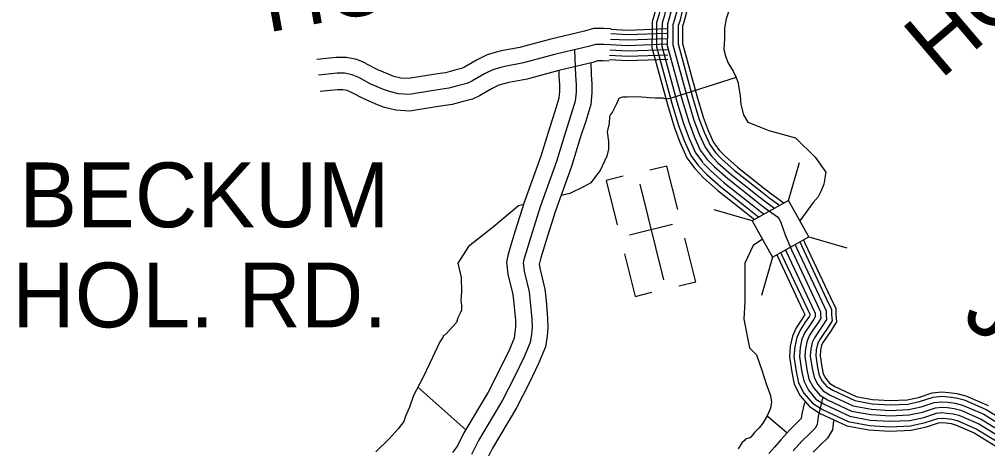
# Model space of a CAD drawing. Extents: x 1551132 to 1791609, y 378168 to 563823.
# Drawn here: x 1587434 to 1592970, y 431287 to 433740 of the extents above; entities that cross this region are included whole.
import ezdxf

# ---------------------------------------------------------------- set-up
doc = ezdxf.new("R2010")
doc.units = 0
for name, color, linetype in [('DESIGN - ROW - Right-of-Way and Easement Labels', 7, 'Continuous'), ('DESIGN - TRANSPORTATION - Text', 7, 'Continuous'), ('DESIGN - UTILITIES - Cable (Underground) with Text', 7, 'Continuous'), ('SURVEY - DRAINAGE - Storm Sewer', 7, 'Continuous'), ('SURVEY - PROPERTY - Owners', 7, 'Continuous'), ('SURVEY - TRANSPORTATION - Roads', 7, 'Continuous')]:
    doc.layers.add(name, color=color, linetype=linetype)

msp = doc.modelspace()

# ---------------------------------------------------------------- linework, layer by layer
at = {"layer": 'DESIGN - TRANSPORTATION - Text'}
for points in [[(1591803.153, 434469.549), (1591824.061, 434368.013), (1591818.803, 434257.494), (1591776.712, 434104.873), (1591682.006, 434020.662), (1591581.958, 433989.12), (1591546.484, 433908.709), (1591505.893, 433835.024), (1591475.152, 433743.238), (1591464.711, 433689.295), (1591466.202, 433629.244), (1591461.694, 433567.242), (1591471.385, 433531.133), (1591485.052, 433492.982), (1591514.634, 433444.689), (1591532.317, 433408.505), (1591544.058, 433378.379), (1591545.892, 433358.345), (1591551.633, 433328.277), (1591554.7, 433303.102)], [(1591532.317, 433408.505), (1591153.934, 433288.643), (1591131.918, 433284.834), (1591111.969, 433289.018), (1591068.003, 433289.409), (1591034.045, 433291.718), (1591016.071, 433293.876), (1590966.147, 433298.326), (1590908.157, 433294.843), (1590882.182, 433295.076), (1590862.124, 433287.251), (1590845.858, 433253.375), (1590825.525, 433211.532), (1590813.4, 433195.632), (1590807.317, 433185.682), (1590804.984, 433145.672), (1590794.593, 433097.738), (1590802.117, 433041.628), (1590801.751, 432997.602), (1590793.426, 432957.651), (1590779.201, 432929.758), (1590754.768, 432875.948), (1590728.511, 432842.156), (1590700.228, 432806.388), (1590660.062, 432782.738), (1590580.622, 432745.42)], [(1591554.7, 433303.102), (1591558.216, 433253.259), (1591573.716, 433195.082), (1591599.349, 433152.823), (1591652.506, 433131.522), (1591719.254, 433105.988), (1591870.417, 433062.779), (1591984.281, 432952.785), (1592045.138, 432866.366), (1592033.355, 432797.622), (1592015.689, 432756.371), (1591999.981, 432726.912), (1591972.498, 432693.519), (1591895.425, 432589.892)], [(1590580.622, 432745.42), (1590531.14, 432733.453)], [(1590317.712, 432681.843), (1590286.854, 432674.385), (1590143.932, 432555.248), (1590001.002, 432442.062), (1589940.495, 432346.609), (1589960.678, 432264.607), (1589962.011, 432184.538), (1589957.612, 432136.545), (1589961.345, 432104.494), (1589961.128, 432078.477), (1589954.978, 432060.518), (1589940.779, 432034.634), (1589932.562, 432008.692), (1589910.363, 431982.866), (1589890.213, 431963.041), (1589876.072, 431945.148), (1589870.03, 431939.207), (1589855.972, 431931.323), (1589855.922, 431925.323), (1589837.706, 431897.464), (1589780.724, 431775.894), (1589740.058, 431692.208), (1589687.251, 431590.614), (1589664.71, 431524.771), (1589642.294, 431472.936), (1589632.052, 431443.01), (1589617.919, 431425.126), (1589599.728, 431401.267), (1589547.287, 431343.708), (1589472.706, 431268.322)], [(1591682.621, 432483.714), (1591629.748, 432448.371), (1591582.107, 432347.102), (1591582.107, 432126.696), (1591576.157, 432026.927), (1591608.914, 431863.114), (1591647.613, 431822.896), (1591679.329, 431735.319), (1591704.612, 431651.034), (1591726.145, 431596.807), (1591733.786, 431554.706), (1591727.495, 431518.739), (1591709.137, 431474.879), (1591684.804, 431433.07), (1591662.588, 431405.252), (1591636.397, 431379.468), (1591616.189, 431353.634), (1591610.164, 431349.684), (1591586.115, 431341.892), (1591578.04, 431331.959), (1591563.948, 431320.075), (1591543.682, 431286.241)], [(1589712.625, 431639.44), (1589985.719, 431394.367)], [(1591709.137, 431474.879), (1591821.717, 431380.427)]]:
    msp.add_lwpolyline(points, dxfattribs=at)
at = {"layer": 'DESIGN - UTILITIES - Cable (Underground) with Text'}
for p, q in [((1591135.785, 432901.956), (1591039.075, 432877.796)), ((1591197.881, 432652.867), (1591135.702, 432901.914)), ((1590789.103, 432819.625), (1590852.207, 432566.487)), ((1590885.863, 432843.744), (1590789.719, 432819.675)), ((1591167.339, 432568.473), (1590921.243, 432507.136)), ((1591301.021, 432238.992), (1591238.584, 432489.406)), ((1590893.526, 432400.65), (1590954.422, 432156.62)), ((1591300.846, 432238.95), (1591204.394, 432214.924)), ((1590954.556, 432156.62), (1591049.866, 432180.471))]:
    msp.add_line(p, q, dxfattribs=at)
msp.add_lwpolyline([(1590980.949, 432797.985), (1591117.225, 432251.665)], dxfattribs=at)
at = {"layer": 'SURVEY - DRAINAGE - Storm Sewer'}
for p, q in [((1591831.898, 432704.534), (1591894.476, 432922.861)), ((1591624.076, 432589.345), (1591405.732, 432651.931)), ((1591947.054, 432496.736), (1592165.381, 432434.15)), ((1591739.231, 432381.589), (1591676.636, 432163.245))]:
    msp.add_line(p, q, dxfattribs=at)
msp.add_lwpolyline([(1591624.076, 432589.345), (1591739.256, 432381.531), (1591947.054, 432496.736), (1591831.898, 432704.534)], close=True, dxfattribs=at)
at = {"layer": 'SURVEY - PROPERTY - Owners'}
for points in [[(1590816.526, 433685.37), (1590777.285, 433687.428), (1590716.02, 433687.978), (1590665.288, 433673.236), (1590471.809, 433627.126), (1590301.279, 433580.8), (1590295.98, 433579.358), (1590188.999, 433560.141), (1590160.699, 433551.824), (1590109.301, 433537.44), (1590051.06, 433508.915), (1589979.254, 433467.813), (1589960.746, 433459.03), (1589924.297, 433449.796), (1589870.381, 433435.421), (1589839.482, 433430.654), (1589776.767, 433420.979), (1589658.878, 433401.77), (1589615.004, 433405.003), (1589575.288, 433414.553), (1589548.589, 433424.254), (1589482.565, 433452.496), (1589417.083, 433486.947), (1589413.142, 433489.03), (1589363.418, 433510.523), (1589301.611, 433523.131), (1589245.071, 433522.998), (1589190.747, 433516.964), (1589135.307, 433511.514)], [(1590811.767, 433594.784), (1590774.502, 433596.742), (1590728.536, 433597.151), (1590688.47, 433585.509), (1590494.217, 433539.216), (1590315.937, 433490.781), (1590209.856, 433471.722), (1590185.707, 433464.63), (1590141.741, 433452.321), (1590093.576, 433428.738), (1590021.286, 433387.353), (1589991.62, 433373.278), (1589947.121, 433362.002), (1589889.039, 433346.519), (1589790.975, 433331.385), (1589662.894, 433310.517), (1589600.971, 433315.076), (1589549.114, 433327.551), (1589515.239, 433339.86), (1589443.549, 433370.527), (1589373.901, 433407.17), (1589336.069, 433423.52), (1589292.561, 433432.395), (1589250.196, 433432.295), (1589200.188, 433426.745), (1589144.181, 433421.237)], [(1590607.406, 433566.191), (1590613.139, 433420.071), (1590616.705, 433368.003), (1590616.339, 433323.977), (1590611.905, 433271.984), (1590585.206, 433186.165), (1590554.432, 433090.379), (1590505.116, 432928.716), (1590411.018, 432669.393), (1590357.627, 432497.755), (1590328.861, 432403.952), (1590318.57, 432368.018), (1590314.403, 432348.043), (1590320.02, 432301.966), (1590349.011, 432183.622), (1590354.519, 432125.537), (1590363.694, 432027.393), (1590365.294, 431979.341), (1590360.977, 431941.357), (1590354.585, 431893.381), (1590319.928, 431811.637), (1590269.079, 431706.026), (1590195.956, 431564.589), (1590058.125, 431333.674), (1590019.485, 431253.964)], [(1590806.818, 433500.623), (1590771.61, 433502.473), (1590741.544, 433502.74), (1590712.57, 433494.315), (1590517.508, 433447.83), (1590349.795, 433402.27), (1590336.687, 433398.704), (1590231.539, 433379.811), (1590211.698, 433373.986), (1590175.466, 433363.844), (1590137.775, 433345.385), (1590064.976, 433303.718), (1590023.711, 433284.134), (1589970.845, 433270.742), (1589908.43, 433254.099), (1589867.698, 433247.808), (1589805.741, 433238.257), (1589667.069, 433215.657), (1589586.388, 433221.598), (1589521.897, 433237.115), (1589480.573, 433252.132), (1589402.992, 433285.317), (1589333.169, 433322.051), (1589307.644, 433333.084), (1589283.153, 433338.076), (1589255.52, 433338.01), (1589210.005, 433332.959), (1589153.406, 433327.393)], [(1590701.137, 433490.915), (1590703.72, 433424.946), (1590707.436, 433370.728), (1590707.011, 433319.743), (1590701.445, 433254.45), (1590671.695, 433158.814), (1590640.996, 433063.27), (1590591.189, 432899.991), (1590497.008, 432640.434), (1590444.292, 432470.988), (1590415.826, 432378.16), (1590406.684, 432346.243), (1590406.251, 432344.168), (1590409.409, 432318.309), (1590438.684, 432198.772), (1590444.825, 432134.037), (1590454.258, 432033.126), (1590456.175, 431975.708), (1590451.008, 431930.248), (1590442.875, 431869.255), (1590402.593, 431774.236), (1590350.244, 431665.508), (1590275.262, 431520.471), (1590138.032, 431290.565), (1590097.524, 431207.004)], [(1590517.699, 433447.513), (1590518.974, 433414.996), (1590522.391, 433365.169), (1590522.082, 433328.385), (1590518.824, 433290.209), (1590495.3, 433214.59), (1590464.45, 433118.563), (1590415.643, 432958.575), (1590321.637, 432699.494), (1590267.538, 432525.581), (1590238.455, 432430.761), (1590226.972, 432390.66), (1590218.922, 432352.068), (1590227.105, 432284.983), (1590255.796, 432167.871), (1590260.646, 432116.695), (1590269.554, 432021.426), (1590270.829, 431983.116), (1590267.396, 431952.907), (1590262.804, 431918.465), (1590233.997, 431850.513), (1590184.706, 431748.144), (1590113.516, 431610.448), (1589975.069, 431378.492), (1589938.361, 431302.782), (1589910.954, 431265.339)], [(1591366.079, 432939.717), (1591406.236, 432898.616), (1591483.61, 432829.881), (1591642.447, 432704.37), (1591691.063, 432666.41)], [(1591691.063, 432666.41), (1591767.586, 432611.192), (1591773.886, 432604.842), (1591778.652, 432598.325), (1591785.352, 432585.016), (1591812.702, 432508.715), (1591847.951, 432422.346), (1591993.289, 432114.838), (1592014.888, 432068.62), (1592014.73, 432050.603), (1592016.58, 432032.577), (1592002.414, 432010.693), (1591978.131, 431974.884), (1591951.815, 431935.091), (1591937.557, 431903.199), (1591928.165, 431860.164), (1591924.832, 431815.255), (1591936.19, 431739.103), (1591947.731, 431684.968), (1591971.331, 431638.725), (1592008.93, 431594.357), (1592054.662, 431565.932), (1592192.167, 431501.872), (1592301.79, 431481.655), (1592411.654, 431474.671), (1592521.618, 431479.688), (1592597.099, 431495.805), (1592671.306, 431520.789), (1592707.855, 431524.048), (1592739.813, 431521.756), (1592777.753, 431517.414), (1592815.636, 431507.072), (1592933.133, 431455.979), (1593072.321, 431370.677)], [(1592027.688, 431582.699), (1591999.905, 431470.354), (1591995.522, 431424.37), (1591982.747, 431404.444), (1591951.123, 431372.726), (1591906.79, 431329.1), (1591858.375, 431275.499)], [(1591922.673, 431550.814), (1591906.699, 431486.229), (1591904.115, 431459.129), (1591884.666, 431439.62), (1591838.684, 431394.369), (1591787.835, 431338.075), (1591750.952, 431295.724), (1591719.328, 431259.415)], [(1592088.728, 431446.27), (1592083.736, 431393.902), (1592053.854, 431347.293), (1592015.046, 431308.375), (1591972.314, 431266.315)]]:
    msp.add_lwpolyline(points, dxfattribs=at)
at = {"layer": 'SURVEY - TRANSPORTATION - Roads'}
for points in [[(1591802.846, 436467.86), (1591688.007, 436345.473), (1591617.584, 436268.988), (1591605.167, 436235.654), (1591599.317, 436224.212), (1591587.184, 436200.394), (1591569.018, 436135.026), (1591519.836, 435817.409), (1591480.245, 435602.612), (1591392.28, 435109.607), (1591300.998, 434646.804), (1591245.808, 434419.989), (1591172.059, 434144.39), (1591079.37, 433826.657), (1591065.028, 433771.189), (1591051.612, 433726.904), (1591051.12, 433668.253), (1591050.387, 433580.092), (1591139.168, 433254.484), (1591177.317, 433125.989), (1591210.708, 433038.128), (1591250.815, 432949.126), (1591295.122, 432888.157)], [(1591821.604, 436450.259), (1591706.848, 436327.964), (1591639.916, 436255.279), (1591628.742, 436225.287), (1591622.225, 436212.528), (1591611.267, 436191.019), (1591594.201, 436129.601), (1591545.193, 435813.109), (1591505.544, 435598.02), (1591417.563, 435104.857), (1591326.114, 434641.27), (1591270.724, 434413.622), (1591196.825, 434137.465), (1591104.169, 433819.832), (1591089.794, 433764.239), (1591077.295, 433722.988), (1591076.836, 433668.036), (1591076.136, 433583.426), (1591163.901, 433261.525), (1591201.7, 433134.23), (1591234.474, 433047.987), (1591273.173, 432962.109), (1591315.922, 432903.275)], [(1591844.203, 436429.051), (1591729.548, 436306.856), (1591666.841, 436238.754), (1591657.166, 436212.786), (1591649.841, 436198.436), (1591640.3, 436179.711), (1591624.55, 436123.051), (1591575.759, 435807.926), (1591536.052, 435592.487), (1591448.029, 435099.14), (1591356.397, 434634.603), (1591300.757, 434405.956), (1591226.683, 434129.115), (1591134.06, 433811.615), (1591119.652, 433755.855), (1591108.261, 433718.262), (1591107.836, 433667.778), (1591107.169, 433587.451), (1591193.717, 433270.017), (1591231.082, 433144.164), (1591263.115, 433059.879), (1591300.131, 432977.751), (1591341.005, 432921.492)], [(1591866.811, 436407.833), (1591752.255, 436285.747), (1591693.765, 436222.228), (1591685.59, 436200.286), (1591677.457, 436184.352), (1591669.332, 436168.41), (1591654.908, 436116.509), (1591606.325, 435802.742), (1591566.551, 435586.953), (1591478.494, 435093.415), (1591386.68, 434627.936), (1591330.797, 434398.28), (1591256.541, 434120.765), (1591163.951, 433803.39), (1591149.501, 433747.48), (1591139.218, 433713.546), (1591138.835, 433667.519), (1591138.201, 433591.476), (1591223.533, 433278.509), (1591260.473, 433154.098), (1591291.764, 433071.762), (1591327.08, 432993.394), (1591366.079, 432939.717)], [(1591866.811, 436407.833), (1591752.255, 436285.747), (1591693.765, 436222.228), (1591685.59, 436200.286), (1591677.457, 436184.352), (1591669.332, 436168.41), (1591654.908, 436116.509), (1591606.325, 435802.742), (1591566.551, 435586.953), (1591478.494, 435093.415), (1591386.68, 434627.936), (1591330.797, 434398.28), (1591256.541, 434120.765), (1591163.951, 433803.39), (1591149.501, 433747.48), (1591139.218, 433713.546), (1591138.835, 433667.519), (1591138.201, 433591.476), (1591223.533, 433278.509), (1591260.473, 433154.098), (1591291.764, 433071.762), (1591327.08, 432993.394), (1591366.079, 432939.717)], [(1591889.419, 436386.616), (1591774.963, 436264.638), (1591720.69, 436205.703), (1591714.015, 436187.786), (1591705.073, 436170.269), (1591698.365, 436157.11), (1591685.265, 436109.967), (1591636.891, 435797.559), (1591597.05, 435581.42), (1591508.96, 435087.69), (1591416.962, 434621.27), (1591360.838, 434390.605), (1591286.398, 434112.415), (1591193.842, 433795.164), (1591179.351, 433739.105), (1591170.176, 433708.829), (1591169.834, 433667.261), (1591169.234, 433595.501), (1591253.349, 433287.001), (1591289.864, 433164.031), (1591320.414, 433083.646), (1591354.029, 433009.036), (1591391.153, 432957.943)], [(1591912.018, 436365.407), (1591797.663, 436243.529), (1591747.614, 436189.178), (1591742.439, 436175.286), (1591732.689, 436156.177), (1591727.398, 436145.801), (1591715.615, 436103.417), (1591667.457, 435792.375), (1591627.558, 435575.886), (1591539.426, 435081.973), (1591447.245, 434614.603), (1591390.871, 434382.938), (1591316.256, 434104.064), (1591223.733, 433786.948), (1591209.208, 433730.721), (1591201.142, 433704.104), (1591200.833, 433667.003), (1591200.267, 433599.526), (1591283.165, 433295.493), (1591319.247, 433173.965), (1591349.055, 433095.538), (1591380.987, 433024.678), (1591416.236, 432976.16)], [(1591930.043, 436348.49), (1591815.771, 436226.704), (1591769.08, 436176.002), (1591765.097, 436165.319), (1591754.705, 436144.951), (1591750.547, 436136.793), (1591739.822, 436098.2), (1591691.832, 435788.242), (1591651.874, 435571.478), (1591563.726, 435077.407), (1591471.386, 434609.286), (1591414.82, 434376.822), (1591340.055, 434097.406), (1591247.574, 433780.389), (1591233.008, 433724.046), (1591225.824, 433700.345), (1591225.549, 433666.794), (1591225.016, 433602.734), (1591306.939, 433302.26), (1591342.68, 433181.882), (1591371.896, 433105.013), (1591402.47, 433037.153), (1591436.227, 432990.694)], [(1591135.152, 433685.153), (1590913.098, 433677.303), (1590816.367, 433682.386)], [(1591137.152, 433628.477), (1590912.615, 433620.526), (1590813.392, 433625.743)], [(1591136.06, 433659.453), (1590912.882, 433651.561), (1590815.017, 433656.702)], [(1591138.251, 433597.493), (1590912.348, 433589.501), (1590811.767, 433594.784)], [(1591138.251, 433597.493), (1590912.348, 433589.501), (1590811.767, 433594.784)], [(1591140.443, 433535.533), (1590911.815, 433527.441), (1590808.517, 433532.866)], [(1591139.351, 433566.508), (1590912.082, 433558.475), (1590810.142, 433563.825)], [(1591141.318, 433510.832), (1590911.607, 433502.698), (1590807.218, 433508.182)], [(1591410.42, 432983.052), (1591449.052, 432943.517), (1591523.45, 432877.424), (1591680.747, 432753.129), (1591729.22, 432715.278)], [(1591428.103, 433000.319), (1591466.118, 432961.409), (1591539.333, 432896.374), (1591696.013, 432772.571), (1591744.428, 432734.762)], [(1591343.905, 432918.05), (1591384.829, 432876.166), (1591463.693, 432806.114), (1591623.298, 432679.994), (1591671.988, 432641.976)], [(1591366.079, 432939.717), (1591406.236, 432898.616), (1591483.61, 432829.881), (1591642.447, 432704.37), (1591691.063, 432666.41)], [(1591366.079, 432939.717), (1591406.236, 432898.616), (1591483.61, 432829.881), (1591642.447, 432704.37), (1591691.063, 432666.41)], [(1591388.254, 432961.384), (1591427.644, 432921.067), (1591503.526, 432853.648), (1591661.597, 432728.745), (1591710.137, 432690.844)], [(1591295.072, 432887.774), (1591345.663, 432835.098), (1591427.244, 432762.621), (1591588.265, 432635.384), (1591637.081, 432597.267)], [(1591315.772, 432904.108), (1591363.421, 432853.715), (1591443.769, 432782.338), (1591604.148, 432655.61), (1591652.905, 432617.542)], [(1591709.204, 432691.553), (1591753.27, 432659.752)], [(1591727.337, 432716.687), (1591782.244, 432677.069)], [(1591741.803, 432736.737), (1591806.594, 432689.978)], [(1591672.922, 432641.268), (1591692.121, 432627.418)], [(1591691.063, 432666.41), (1591767.586, 432611.192), (1591773.886, 432604.842), (1591778.652, 432598.325), (1591785.352, 432585.016), (1591812.702, 432508.715), (1591847.951, 432422.346), (1591993.289, 432114.838), (1592014.888, 432068.62), (1592014.73, 432050.603), (1592016.58, 432032.577), (1592002.414, 432010.693), (1591978.131, 431974.884), (1591951.815, 431935.091), (1591937.557, 431903.199), (1591928.165, 431860.164), (1591924.832, 431815.255), (1591936.19, 431739.103), (1591947.731, 431684.968), (1591971.331, 431638.725), (1592008.93, 431594.357), (1592054.662, 431565.932), (1592192.167, 431501.872), (1592301.79, 431481.655), (1592411.654, 431474.671), (1592521.618, 431479.688), (1592597.099, 431495.805), (1592671.306, 431520.789), (1592707.855, 431524.048), (1592739.813, 431521.756), (1592777.753, 431517.414), (1592815.636, 431507.072), (1592933.133, 431455.979), (1593072.321, 431370.677)], [(1591691.063, 432666.41), (1591723.595, 432642.935)], [(1591654.789, 432616.134), (1591663.355, 432609.95)], [(1591896.258, 432468.047), (1591904.716, 432447.33), (1592049.396, 432141.213), (1592077.012, 432082.137), (1592076.753, 432053.503), (1592080.478, 432017.202), (1592054.096, 431976.442), (1592029.646, 431940.383), (1592006.338, 431905.14), (1591996.764, 431883.732), (1591989.672, 431851.214), (1591987.172, 431817.563), (1591997.23, 431750.153), (1592006.663, 431705.885), (1592023.279, 431673.318), (1592049.929, 431641.875), (1592084.22, 431620.558), (1592211.183, 431561.415), (1592309.406, 431543.298), (1592412.212, 431536.764), (1592513.676, 431541.39), (1592580.683, 431555.698), (1592658.481, 431581.891), (1592707.313, 431586.249), (1592745.554, 431583.508), (1592789.511, 431578.474), (1592836.269, 431565.707), (1592961.832, 431511.106), (1593111.221, 431419.553)], [(1591917.632, 432481.089), (1591927.349, 432457.288), (1592071.77, 432151.722), (1592101.77, 432087.52), (1592101.486, 432054.661), (1592105.961, 432011.068), (1592074.703, 431962.792), (1592050.179, 431926.624), (1592028.071, 431893.199), (1592020.371, 431875.973), (1592014.188, 431847.647), (1592012.022, 431818.48), (1592021.563, 431754.553), (1592030.163, 431714.219), (1592043.996, 431687.11), (1592066.278, 431660.817), (1592096.011, 431642.334), (1592218.767, 431585.149), (1592312.439, 431567.873), (1592412.429, 431561.515), (1592510.51, 431565.99), (1592574.133, 431579.574), (1592653.373, 431606.25), (1592707.105, 431611.042), (1592747.846, 431608.125), (1592794.195, 431602.816), (1592844.494, 431589.083), (1592973.274, 431533.09)], [(1591814.235, 432422.929), (1591819.568, 432409.854), (1591965.231, 432101.654), (1591983.831, 432061.861), (1591983.714, 432049.153), (1591984.631, 432040.269), (1591976.572, 432027.819), (1591952.373, 431992.134), (1591924.557, 431950.067), (1591907.949, 431912.932), (1591897.416, 431864.639), (1591893.658, 431814.105), (1591905.674, 431733.578), (1591918.265, 431674.509), (1591945.356, 431621.425), (1591988.43, 431570.598), (1592039.879, 431538.614), (1592182.659, 431472.104), (1592297.981, 431450.837), (1592411.379, 431443.629), (1592525.584, 431448.837), (1592605.307, 431465.854), (1592677.714, 431490.238), (1592708.122, 431492.947), (1592736.938, 431490.88), (1592771.879, 431486.88), (1592805.319, 431477.755), (1592918.783, 431428.412), (1593052.872, 431346.235)], [(1591841.601, 432437.913), (1591847.951, 432422.346), (1591993.289, 432114.838), (1592014.888, 432068.62), (1592014.73, 432050.603), (1592016.58, 432032.577), (1592002.414, 432010.693), (1591978.131, 431974.884), (1591951.815, 431935.091), (1591937.557, 431903.199), (1591928.165, 431860.164), (1591924.832, 431815.255), (1591936.19, 431739.103), (1591947.731, 431684.968), (1591971.331, 431638.725), (1592008.93, 431594.357), (1592054.662, 431565.932), (1592192.167, 431501.872), (1592301.79, 431481.655), (1592411.654, 431474.671), (1592521.618, 431479.688), (1592597.099, 431495.805), (1592671.306, 431520.789), (1592707.855, 431524.048), (1592739.813, 431521.756), (1592777.753, 431517.414), (1592815.636, 431507.072), (1592933.133, 431455.979), (1593072.321, 431370.677)], [(1591868.55, 432453.913), (1591876.333, 432434.838), (1592021.347, 432128.021), (1592045.946, 432075.378), (1592045.746, 432052.053), (1592048.529, 432024.885), (1592028.255, 431993.568), (1592003.888, 431957.634), (1591979.072, 431920.116), (1591967.164, 431893.465), (1591958.914, 431855.689), (1591956.006, 431816.405), (1591966.706, 431744.628), (1591977.197, 431695.427), (1591997.305, 431656.026), (1592029.429, 431618.116), (1592069.445, 431593.249), (1592201.675, 431531.639), (1592305.598, 431512.472), (1592411.929, 431505.714), (1592517.651, 431510.539), (1592588.891, 431525.756), (1592664.898, 431551.34), (1592707.588, 431555.148), (1592742.688, 431552.632), (1592783.628, 431547.948), (1592825.952, 431536.39), (1592947.483, 431483.547), (1593091.771, 431395.119)], [(1591763.911, 432396.12), (1591767.636, 432387.003), (1591913.907, 432077.528), (1591925.265, 432053.211), (1591905.249, 432023.694), (1591874.683, 431977.467), (1591853.792, 431930.741), (1591841.151, 431872.823), (1591836.634, 431811.988), (1591849.834, 431723.469), (1591864.35, 431655.384), (1591897.832, 431589.782), (1591950.923, 431527.131), (1592012.838, 431488.646), (1592165.259, 431417.636), (1592291.015, 431394.444), (1592410.87, 431386.827), (1592532.851, 431392.394), (1592620.324, 431411.07), (1592689.447, 431434.337), (1592708.613, 431436.045), (1592731.688, 431434.395), (1592761.12, 431431.029), (1592786.445, 431424.112), (1592892.534, 431377.986), (1593017.281, 431301.525)], [(1591786.652, 432408.462), (1591791.185, 432397.362), (1591937.182, 432088.462), (1591952.765, 432055.103), (1591952.706, 432047.994), (1591950.731, 432044.944), (1591926.615, 432009.385), (1591897.291, 431965.042), (1591878.35, 431922.666), (1591866.658, 431869.114), (1591862.492, 431812.946), (1591875.15, 431728.052), (1591888.799, 431664.051), (1591919.382, 431604.133), (1591967.931, 431546.839), (1592025.104, 431511.305), (1592173.151, 431442.328), (1592294.173, 431420.011), (1592411.095, 431412.578), (1592529.559, 431417.986), (1592613.516, 431435.912), (1592684.131, 431459.688), (1592708.397, 431461.846), (1592734.071, 431460.004), (1592765.995, 431456.354), (1592795.003, 431448.437), (1592904.434, 431400.853), (1593033.422, 431321.801)]]:
    msp.add_lwpolyline(points, dxfattribs=at)

# ---------------------------------------------------------------- texts
at = {"layer": 'DESIGN - ROW - Right-of-Way and Easement Labels'}
for s, height, rotation, p in [('HOL. RD.', 369.992, 10.183581, (1588851.222, 433663.935)), ('HOL.', 369.9993, 40.455319, (1592700.99, 433393.072)), ('BECKUM', 369.9913, 0.000036, (1587433.721, 432552.263)), ('HOL. RD.', 369.9913, 0.000036, (1587393.263, 431980.406)), ('JOY', 369.9961, 328.496808, (1592812.645, 432008.027))]:
    msp.add_text(s, height=height, rotation=rotation, dxfattribs=at).set_placement(p)

doc.saveas('drawing.dxf')
